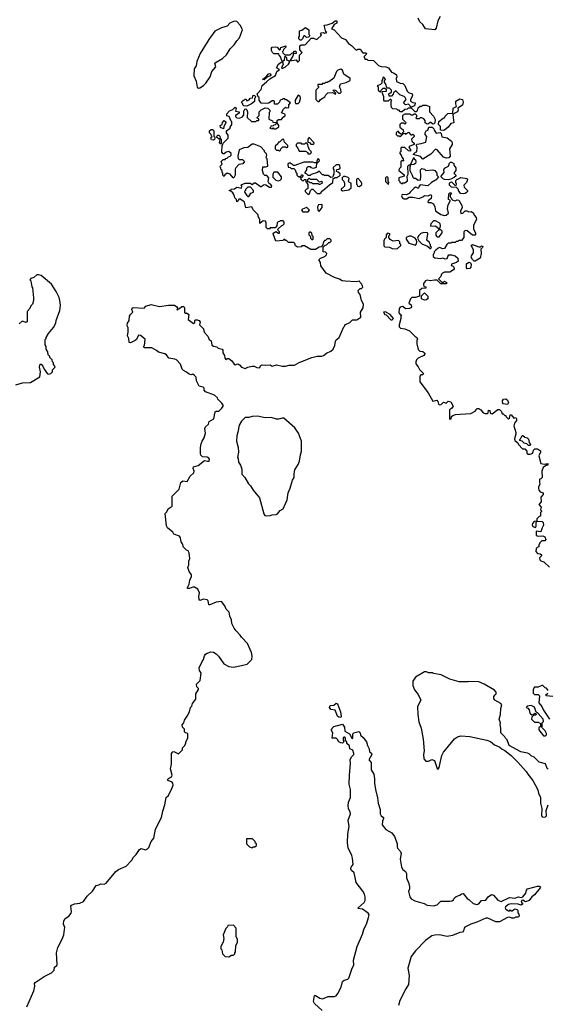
# Model space of a CAD drawing. Extents: x 2086813 to 2278017, y 548126 to 753336.
# Tile 396 of 461: x 2254207 to 2260055, y 657305 to 668218. Entities that reach past the tile are written whole.
import ezdxf

# ---------------------------------------------------------------- set-up
doc = ezdxf.new("R2010")
doc.units = 0

msp = doc.modelspace()

# ---------------------------------------------------------------- linework, layer by layer
at = {"layer": '0CON10XD'}
for points in [[(2258868, 668255), (2258842, 668205), (2258822, 668125), (2258810, 668105), (2258705, 668116), (2258675, 668164), (2258643, 668195), (2258622, 668235)], [(2256188, 667458), (2256205, 667463), (2256245, 667490), (2256270, 667515), (2256317, 667583), (2256338, 667645), (2256380, 667695), (2256371, 667735), (2256385, 667748), (2256455, 667787), (2256501, 667829), (2256540, 667895), (2256585, 667940), (2256612, 667985), (2256642, 668015), (2256678, 668105), (2256653, 668153), (2256615, 668198), (2256585, 668202), (2256535, 668178), (2256505, 668148), (2256445, 668128), (2256371, 668089), (2256302, 667998), (2256206, 667844), (2256172, 667755), (2256162, 667705), (2256142, 667675), (2256138, 667595), (2256162, 667535), (2256175, 667470), (2256188, 667458)], [(2257325, 667990), (2257315, 667990), (2257300, 668005), (2257300, 668025), (2257310, 668035), (2257310, 668095), (2257335, 668100), (2257375, 668130), (2257410, 668105), (2257410, 668055), (2257418, 668048), (2257420, 668035), (2257407, 668023), (2257385, 668020), (2257368, 668038), (2257355, 668040), (2257340, 668005), (2257325, 667990)], [(2257585, 668070), (2257610, 668075), (2257600, 668085), (2257582, 668158), (2257615, 668162), (2257669, 668181), (2257705, 668204), (2257724, 668204), (2257721, 668179), (2257694, 668166), (2257662, 668115), (2257694, 668104), (2257775, 668018), (2257820, 668000), (2257852, 667955), (2257883, 667933), (2257932, 667882), (2257945, 667880), (2257955, 667890), (2257985, 667890), (2257992, 667872), (2258012, 667852), (2258045, 667850), (2258050, 667845), (2258048, 667832), (2258020, 667805), (2258028, 667798), (2258032, 667782), (2258055, 667780), (2258065, 667770), (2258127, 667767), (2258185, 667712), (2258215, 667698), (2258266, 667696), (2258295, 667683), (2258327, 667637), (2258357, 667627), (2258382, 667605), (2258388, 667585), (2258380, 667565), (2258382, 667532), (2258423, 667513), (2258455, 667510), (2258475, 667490), (2258500, 667425), (2258515, 667410), (2258556, 667396), (2258560, 667375), (2258540, 667335), (2258540, 667315), (2258565, 667300), (2258590, 667295), (2258588, 667272), (2258575, 667260), (2258545, 667250), (2258515, 667280), (2258483, 667273), (2258462, 667295), (2258490, 667335), (2258480, 667355), (2258468, 667368), (2258420, 667385), (2258375, 667430), (2258352, 667408), (2258348, 667392), (2258328, 667372), (2258302, 667372), (2258300, 667395), (2258312, 667408), (2258328, 667412), (2258330, 667435), (2258305, 667460), (2258285, 667460), (2258272, 667472), (2258270, 667495), (2258250, 667525), (2258250, 667545), (2258260, 667555), (2258245, 667580), (2258232, 667578), (2258230, 667555), (2258220, 667545), (2258220, 667515), (2258205, 667500), (2258170, 667485), (2258180, 667475), (2258180, 667435), (2258192, 667422), (2258205, 667420), (2258212, 667438), (2258235, 667460), (2258255, 667460), (2258268, 667448), (2258268, 667422), (2258225, 667420), (2258220, 667415), (2258240, 667365), (2258240, 667325), (2258245, 667320), (2258295, 667320), (2258312, 667338), (2258318, 667338), (2258330, 667325), (2258320, 667315), (2258320, 667265), (2258325, 667250), (2258340, 667235), (2258385, 667230), (2258395, 667220), (2258405, 667220), (2258422, 667202), (2258445, 667200), (2258475, 667228), (2258505, 667230), (2258515, 667240), (2258545, 667240), (2258585, 667200), (2258605, 667200), (2258617, 667213), (2258625, 667240), (2258645, 667260), (2258665, 667260), (2258675, 667270), (2258712, 667272), (2258750, 667255), (2258750, 667195), (2258795, 667150), (2258812, 667112), (2258810, 667075), (2258798, 667062), (2258785, 667060), (2258765, 667080), (2258755, 667080), (2258738, 667062), (2258725, 667060), (2258702, 667075), (2258702, 667102), (2258685, 667120), (2258665, 667130), (2258645, 667130), (2258635, 667120), (2258605, 667120), (2258600, 667135), (2258608, 667142), (2258610, 667155), (2258595, 667170), (2258575, 667170), (2258565, 667160), (2258545, 667160), (2258535, 667170), (2258475, 667170), (2258450, 667155), (2258450, 667115), (2258490, 667075), (2258475, 667060), (2258465, 667070), (2258435, 667070), (2258420, 667055), (2258420, 667025), (2258458, 666998), (2258460, 666975), (2258450, 666965), (2258450, 666950), (2258435, 666950), (2258415, 666960), (2258405, 666980), (2258395, 666980), (2258380, 666965), (2258380, 666945), (2258395, 666930), (2258415, 666930), (2258425, 666920), (2258462, 666958), (2258475, 666960), (2258485, 666950), (2258515, 666970), (2258542, 666942), (2258555, 666940), (2258565, 666950), (2258580, 666935), (2258580, 666925), (2258550, 666895), (2258553, 666873), (2258578, 666848), (2258580, 666835), (2258533, 666817), (2258520, 666805), (2258537, 666777), (2258538, 666762), (2258515, 666763), (2258475, 666800), (2258435, 666800), (2258430, 666795), (2258430, 666755), (2258420, 666745), (2258420, 666735), (2258437, 666717), (2258443, 666693), (2258458, 666675), (2258460, 666655), (2258455, 666650), (2258445, 666660), (2258430, 666645), (2258430, 666585), (2258415, 666570), (2258410, 666555), (2258410, 666545), (2258448, 666518), (2258467, 666497), (2258470, 666485), (2258410, 666465), (2258410, 666435), (2258420, 666425), (2258420, 666415), (2258445, 666400), (2258452, 666408), (2258475, 666410), (2258507, 666433), (2258500, 666485), (2258512, 666505), (2258510, 666595), (2258525, 666610), (2258540, 666610), (2258530, 666585), (2258530, 666545), (2258558, 666495), (2258563, 666473), (2258575, 666460), (2258595, 666460), (2258625, 666440), (2258648, 666442), (2258652, 666475), (2258648, 666552), (2258665, 666568), (2258695, 666560), (2258708, 666548), (2258785, 666552), (2258807, 666547), (2258830, 666515), (2258830, 666495), (2258850, 666475), (2258830, 666455), (2258825, 666440), (2258815, 666440), (2258770, 666415), (2258732, 666378), (2258645, 666388), (2258630, 666365), (2258628, 666352), (2258615, 666350), (2258608, 666358), (2258595, 666360), (2258574, 666346), (2258566, 666334), (2258534, 666306), (2258525, 666290), (2258493, 666277), (2258445, 666280), (2258438, 666265), (2258451, 666241), (2258465, 666232), (2258493, 666233), (2258525, 666250), (2258565, 666250), (2258633, 666237), (2258677, 666253), (2258695, 666270), (2258733, 666267), (2258765, 666280), (2258773, 666265), (2258768, 666235), (2258735, 666210), (2258730, 666195), (2258735, 666190), (2258765, 666192), (2258795, 666178), (2258810, 666145), (2258815, 666100), (2258875, 666058), (2258915, 666048), (2258935, 666050), (2258960, 666075), (2258950, 666125), (2258958, 666165), (2258980, 666205), (2258978, 666218), (2258960, 666225), (2258962, 666288), (2258975, 666300), (2258988, 666298), (2258990, 666285), (2258980, 666275), (2258980, 666255), (2258990, 666245), (2258992, 666232), (2259008, 666218), (2259035, 666212), (2259055, 666220), (2259076, 666216), (2259107, 666157), (2259110, 666135), (2259094, 666096), (2259095, 666070), (2259120, 666075), (2259145, 666100), (2259165, 666100), (2259185, 666090), (2259215, 666092), (2259238, 666075), (2259243, 666053), (2259268, 666025), (2259272, 666005), (2259247, 665963), (2259238, 665935), (2259238, 665895), (2259258, 665855), (2259260, 665835), (2259255, 665830), (2259225, 665830), (2259168, 665878), (2259145, 665880), (2259130, 665865), (2259130, 665805), (2259105, 665770), (2259075, 665770), (2259065, 665760), (2259045, 665760), (2259035, 665750), (2258995, 665750), (2258985, 665740), (2258955, 665740), (2258940, 665725), (2258915, 665680), (2258895, 665678), (2258865, 665693), (2258844, 665686), (2258818, 665665), (2258800, 665645), (2258797, 665623), (2258790, 665615), (2258790, 665595), (2258808, 665578), (2258875, 665572), (2258895, 665578), (2258918, 665568), (2258945, 665570), (2258952, 665595), (2258965, 665610), (2258992, 665612), (2259035, 665602), (2259062, 665575), (2259067, 665543), (2259050, 665525), (2258992, 665508), (2258990, 665495), (2259005, 665490), (2259020, 665475), (2259023, 665455), (2259016, 665444), (2258975, 665420), (2258915, 665420), (2258895, 665410), (2258883, 665397), (2258875, 665370), (2258850, 665345), (2258885, 665310), (2258905, 665310), (2258915, 665320), (2258922, 665312), (2258938, 665308), (2258938, 665292), (2258875, 665290), (2258835, 665330), (2258805, 665332), (2258755, 665322), (2258725, 665332), (2258705, 665322), (2258682, 665295), (2258682, 665275), (2258692, 665262), (2258708, 665258), (2258708, 665242), (2258663, 665237), (2258640, 665215), (2258638, 665152), (2258593, 665137), (2258555, 665137), (2258538, 665125), (2258520, 665075), (2258545, 665058), (2258549, 665035), (2258544, 665025), (2258528, 665015), (2258484, 665014), (2258455, 665040), (2258425, 665033), (2258412, 665018), (2258408, 664968), (2258425, 664950), (2258440, 664945), (2258430, 664935), (2258430, 664905), (2258412, 664835), (2258412, 664812), (2258428, 664798), (2258475, 664790), (2258528, 664768), (2258585, 664710), (2258608, 664695), (2258618, 664675), (2258610, 664665), (2258608, 664625), (2258622, 664562), (2258644, 664544), (2258675, 664539), (2258693, 664525), (2258696, 664515), (2258687, 664495), (2258622, 664468), (2258605, 664448), (2258597, 664425), (2258598, 664405), (2258625, 664370), (2258639, 664339), (2258682, 664295), (2258675, 664282), (2258655, 664280), (2258643, 664267), (2258644, 664205), (2258735, 664082), (2258785, 663988), (2258829, 663999), (2258842, 663985), (2258848, 663958), (2258865, 663950), (2258877, 663953), (2258905, 663980), (2258935, 663968), (2258955, 663988), (2258985, 663982), (2259012, 663935), (2258993, 663907), (2258970, 663895), (2258970, 663795), (2258975, 663790), (2258990, 663795), (2258992, 663818), (2259008, 663832), (2259038, 663842), (2259090, 663845)], [(2256002, 664365), (2255991, 664401), (2255945, 664448), (2255926, 664456), (2255860, 664465), (2255833, 664503), (2255816, 664516), (2255745, 664533), (2255725, 664552), (2255672, 664582), (2255585, 664580), (2255580, 664595), (2255590, 664605), (2255597, 664677), (2255545, 664718), (2255525, 664720), (2255500, 664675), (2255487, 664663), (2255435, 664638), (2255420, 664640), (2255418, 664685), (2255400, 664715), (2255410, 664755), (2255410, 664805), (2255400, 664815), (2255398, 664835), (2255402, 664855), (2255422, 664885), (2255425, 664930), (2255435, 664950), (2255460, 664975), (2255450, 665005), (2255455, 665020), (2255465, 665028), (2255585, 665022), (2255606, 665044), (2255665, 665060), (2255755, 665040), (2255855, 665053), (2255923, 665053), (2255950, 665035), (2255960, 665015), (2255950, 665005), (2255955, 665000), (2255960, 665010), (2255980, 665015), (2256005, 665038), (2256025, 665038), (2256032, 665025), (2256033, 664973), (2256043, 664963), (2256057, 664967), (2256082, 664952), (2256074, 664894), (2256135, 664850), (2256148, 664862), (2256148, 664882), (2256155, 664890), (2256175, 664892), (2256195, 664882), (2256207, 664865), (2256200, 664835), (2256245, 664790), (2256253, 664753), (2256291, 664711), (2256308, 664675), (2256328, 664658), (2256335, 664610), (2256355, 664598), (2256392, 664592), (2256408, 664578), (2256450, 664565), (2256457, 664555), (2256458, 664525), (2256478, 664495), (2256480, 664465), (2256492, 664452), (2256508, 664462), (2256525, 664462), (2256558, 664438), (2256585, 664398), (2256595, 664393), (2256625, 664402), (2256643, 664393), (2256665, 664368), (2256705, 664350), (2256735, 664368), (2256785, 664379), (2256805, 664377), (2256835, 664362), (2256865, 664360), (2256880, 664385), (2256895, 664392), (2256935, 664387), (2256985, 664392), (2257005, 664378), (2257055, 664391), (2257115, 664377), (2257155, 664378), (2257195, 664390), (2257253, 664387), (2257305, 664417), (2257445, 664473), (2257505, 664490), (2257555, 664490), (2257575, 664497), (2257608, 664522), (2257655, 664543), (2257680, 664565), (2257700, 664605), (2257708, 664655), (2257715, 664670), (2257748, 664695), (2257798, 664812), (2257810, 664825), (2257810, 664835), (2257865, 664860), (2257895, 664890), (2257945, 664890), (2257989, 664921), (2257986, 664975), (2258013, 665025), (2258017, 665065), (2257996, 665105), (2257982, 665172), (2257962, 665195), (2257960, 665215), (2257982, 665238), (2257995, 665240), (2258010, 665255), (2258008, 665268), (2258002, 665272), (2258000, 665285), (2257980, 665305), (2257975, 665320), (2257935, 665312), (2257815, 665318), (2257783, 665323), (2257752, 665342), (2257695, 665360), (2257605, 665408), (2257545, 665490), (2257540, 665525), (2257522, 665555), (2257540, 665575), (2257588, 665592), (2257607, 665613), (2257610, 665625), (2257595, 665640), (2257570, 665645), (2257570, 665695), (2257592, 665718), (2257608, 665722), (2257635, 665750), (2257645, 665750), (2257658, 665762), (2257660, 665775), (2257645, 665790), (2257615, 665790), (2257595, 665770), (2257585, 665770), (2257570, 665745), (2257568, 665722), (2257548, 665702), (2257525, 665698), (2257485, 665672), (2257465, 665670), (2257435, 665670), (2257365, 665710), (2257335, 665710), (2257325, 665700), (2257285, 665698), (2257265, 665710), (2257257, 665737), (2257245, 665750), (2257185, 665750), (2257165, 665770), (2257155, 665770), (2257145, 665780), (2257135, 665780), (2257125, 665770), (2257045, 665762), (2257018, 665845), (2257024, 665856), (2257045, 665870), (2257075, 665850), (2257088, 665852), (2257088, 665865), (2257072, 665882), (2257070, 665895), (2257112, 665938), (2257125, 665940), (2257140, 665955), (2257140, 665975), (2257128, 665988), (2257095, 665990), (2257088, 665982), (2257072, 665978), (2257060, 665965), (2257058, 665932), (2257038, 665912), (2256985, 665910), (2256975, 665900), (2256955, 665900), (2256940, 665915), (2256938, 665965), (2256930, 665985), (2256905, 665990), (2256870, 665960), (2256870, 666005), (2256850, 666035), (2256850, 666055), (2256795, 666110), (2256780, 666145), (2256715, 666132), (2256697, 666197), (2256685, 666210), (2256675, 666210), (2256655, 666230), (2256635, 666230), (2256628, 666212), (2256615, 666200), (2256610, 666225), (2256590, 666245), (2256587, 666257), (2256582, 666282), (2256569, 666299), (2256548, 666318), (2256532, 666322), (2256532, 666328), (2256545, 666330), (2256555, 666340), (2256587, 666343), (2256615, 666360), (2256665, 666350), (2256670, 666375), (2256662, 666388), (2256705, 666407), (2256766, 666406), (2256785, 666390), (2256805, 666408), (2256819, 666409), (2256875, 666370), (2256885, 666370), (2256915, 666390), (2256935, 666388), (2256975, 666360), (2256998, 666362), (2257000, 666375), (2256986, 666396), (2256973, 666403), (2256962, 666425), (2256970, 666465), (2256945, 666490), (2256925, 666490), (2256910, 666505), (2256898, 666545), (2256902, 666588), (2256935, 666588), (2256958, 666595), (2256950, 666675), (2256940, 666685), (2256948, 666715), (2256942, 666732), (2256920, 666755), (2256920, 666765), (2256878, 666808), (2256805, 666838), (2256785, 666838), (2256735, 666802), (2256693, 666797), (2256640, 666775), (2256623, 666705), (2256628, 666678), (2256638, 666668), (2256677, 666667), (2256698, 666645), (2256681, 666619), (2256636, 666614), (2256602, 666575), (2256597, 666563), (2256596, 666494), (2256580, 666465), (2256574, 666464), (2256538, 666505), (2256506, 666516), (2256482, 666498), (2256475, 666480), (2256460, 666495), (2256460, 666515), (2256450, 666525), (2256450, 666545), (2256440, 666555), (2256437, 666577), (2256430, 666585), (2256432, 666598), (2256450, 666615), (2256440, 666645), (2256462, 666668), (2256485, 666670), (2256492, 666678), (2256508, 666682), (2256522, 666698), (2256540, 666705), (2256552, 666718), (2256550, 666735), (2256525, 666758), (2256495, 666750), (2256475, 666730), (2256462, 666732), (2256448, 666748), (2256450, 666825), (2256460, 666835), (2256462, 666848), (2256517, 666903), (2256518, 666938), (2256498, 666965), (2256498, 666985), (2256540, 667015), (2256540, 667025), (2256560, 667055), (2256560, 667085), (2256550, 667095), (2256530, 667145), (2256503, 667153), (2256502, 667175), (2256533, 667207), (2256569, 667221), (2256595, 667247), (2256608, 667235), (2256600, 667205), (2256640, 667195), (2256638, 667182), (2256600, 667155), (2256600, 667145), (2256615, 667130), (2256642, 667128), (2256675, 667140), (2256690, 667165), (2256690, 667205), (2256702, 667228), (2256715, 667230), (2256725, 667220), (2256732, 667195), (2256730, 667135), (2256775, 667090), (2256825, 667090), (2256835, 667100), (2256858, 667102), (2256858, 667118), (2256842, 667122), (2256840, 667135), (2256860, 667155), (2256860, 667195), (2256885, 667220), (2256928, 667242), (2256957, 667237), (2256980, 667215), (2256980, 667195), (2256972, 667188), (2256970, 667115), (2257008, 667098), (2257012, 667082), (2257045, 667080), (2257050, 667075), (2257048, 667062), (2257038, 667052), (2257025, 667050), (2257015, 667040), (2256992, 667038), (2256988, 667022), (2256980, 667015), (2257005, 667010), (2257015, 667020), (2257025, 667010), (2257045, 667010), (2257078, 667032), (2257080, 667045), (2257060, 667075), (2257060, 667100), (2257075, 667110), (2257108, 667112), (2257120, 667125), (2257120, 667135), (2257148, 667152), (2257150, 667165), (2257145, 667170), (2257110, 667185), (2257132, 667228), (2257152, 667248), (2257165, 667240), (2257190, 667245), (2257190, 667275), (2257210, 667295), (2257165, 667330), (2257155, 667330), (2257145, 667340), (2257125, 667340), (2257118, 667332), (2257102, 667328), (2257092, 667318), (2257088, 667302), (2257065, 667280), (2257032, 667282), (2257030, 667315), (2257025, 667320), (2257005, 667318), (2256967, 667293), (2256945, 667288), (2256882, 667292), (2256860, 667325), (2256860, 667355), (2256852, 667362), (2256840, 667395), (2256883, 667445), (2256893, 667487), (2256942, 667528), (2256979, 667561), (2257041, 667599), (2257058, 667642), (2257087, 667665), (2257052, 667685), (2257076, 667724), (2257105, 667748), (2257120, 667750), (2257127, 667725), (2257108, 667685), (2257115, 667678), (2257155, 667697), (2257186, 667724), (2257199, 667745), (2257198, 667758), (2257168, 667768), (2257167, 667797), (2257155, 667810), (2257142, 667808), (2257140, 667765), (2257120, 667750), (2257104, 667784), (2257102, 667802), (2257083, 667823), (2257078, 667838), (2257025, 667838), (2257008, 667855), (2256997, 667877), (2256997, 667903), (2257005, 667912), (2257045, 667917), (2257062, 667912), (2257085, 667880), (2257098, 667892), (2257102, 667908), (2257158, 667928), (2257158, 667912), (2257132, 667888), (2257128, 667872), (2257120, 667865), (2257122, 667852), (2257145, 667830), (2257205, 667830), (2257222, 667848), (2257238, 667852), (2257252, 667868), (2257268, 667868), (2257270, 667845), (2257242, 667838), (2257236, 667814), (2257202, 667762), (2257272, 667772), (2257285, 667750), (2257295, 667750), (2257310, 667765), (2257310, 667825), (2257337, 667855), (2257312, 667885), (2257312, 667928), (2257325, 667940), (2257365, 667938), (2257375, 667942), (2257438, 668012), (2257465, 668013), (2257495, 668000), (2257505, 668002), (2257552, 668045), (2257542, 668065), (2257547, 668073), (2257576, 668076), (2257585, 668070)], [(2256915, 667550), (2256900, 667555), (2256920, 667575), (2256943, 667587), (2256960, 667615), (2256975, 667621), (2256988, 667618), (2256990, 667605), (2256982, 667595), (2256950, 667580), (2256915, 667550)], [(2257525, 667310), (2257540, 667335), (2257588, 667362), (2257600, 667385), (2257623, 667407), (2257675, 667410), (2257708, 667392), (2257710, 667405), (2257682, 667432), (2257685, 667440), (2257708, 667438), (2257742, 667402), (2257758, 667402), (2257770, 667415), (2257768, 667445), (2257752, 667475), (2257764, 667506), (2257827, 667523), (2257870, 667545), (2257870, 667565), (2257800, 667615), (2257785, 667660), (2257765, 667668), (2257735, 667660), (2257720, 667645), (2257689, 667571), (2257635, 667530), (2257625, 667530), (2257615, 667520), (2257595, 667520), (2257585, 667510), (2257565, 667510), (2257555, 667500), (2257512, 667498), (2257510, 667485), (2257518, 667478), (2257520, 667465), (2257490, 667435), (2257490, 667335), (2257512, 667312), (2257525, 667310)], [(2256725, 667260), (2256692, 667262), (2256680, 667275), (2256680, 667285), (2256668, 667295), (2256672, 667315), (2256707, 667337), (2256716, 667336), (2256725, 667320), (2256735, 667322), (2256749, 667331), (2256762, 667348), (2256788, 667352), (2256795, 667380), (2256808, 667378), (2256820, 667365), (2256818, 667352), (2256810, 667345), (2256808, 667312), (2256776, 667284), (2256725, 667260)], [(2257295, 667290), (2257310, 667305), (2257320, 667345), (2257315, 667370), (2257295, 667380), (2257262, 667325), (2257260, 667305), (2257265, 667290), (2257295, 667290)], [(2258905, 666988), (2258872, 666992), (2258870, 667035), (2258850, 667055), (2258852, 667088), (2258902, 667128), (2258915, 667130), (2258922, 667148), (2258952, 667178), (2259008, 667182), (2259013, 667237), (2259050, 667255), (2259040, 667285), (2259042, 667315), (2259085, 667340), (2259115, 667332), (2259123, 667305), (2259115, 667270), (2259062, 667238), (2259068, 667215), (2259058, 667195), (2259022, 667178), (2259008, 667162), (2259020, 667075), (2258985, 667068), (2258955, 667028), (2258915, 666992), (2258905, 666988)], [(2256465, 667010), (2256434, 667024), (2256430, 667045), (2256450, 667055), (2256455, 667080), (2256475, 667100), (2256492, 667085), (2256492, 667075), (2256470, 667035), (2256465, 667010)], [(2258675, 666673), (2258651, 666701), (2258570, 666725), (2258595, 666750), (2258610, 666755), (2258612, 666805), (2258602, 666828), (2258612, 666838), (2258656, 666844), (2258708, 666862), (2258720, 666925), (2258702, 666945), (2258702, 666965), (2258714, 666986), (2258730, 666995), (2258742, 667028), (2258778, 667028), (2258798, 667008), (2258802, 666992), (2258822, 666962), (2258868, 666968), (2258877, 666957), (2258885, 666920), (2258945, 666908), (2258995, 666870), (2259002, 666855), (2259002, 666835), (2258970, 666785), (2258977, 666705), (2258965, 666688), (2258937, 666683), (2258906, 666696), (2258836, 666776), (2258815, 666782), (2258764, 666726), (2258675, 666673)], [(2256355, 666882), (2256332, 666885), (2256328, 666895), (2256330, 666915), (2256340, 666925), (2256332, 666932), (2256330, 666945), (2256310, 666965), (2256310, 666985), (2256328, 667002), (2256345, 667002), (2256357, 666985), (2256360, 666925), (2256368, 666918), (2256370, 666905), (2256365, 666890), (2256355, 666882)], [(2256435, 666840), (2256422, 666855), (2256428, 666888), (2256390, 666915), (2256392, 666928), (2256403, 666937), (2256415, 666938), (2256426, 666926), (2256430, 666905), (2256440, 666895), (2256440, 666845), (2256435, 666840)], [(2257085, 666760), (2257098, 666772), (2257102, 666788), (2257125, 666810), (2257155, 666810), (2257165, 666800), (2257180, 666805), (2257180, 666825), (2257142, 666862), (2257135, 666890), (2257115, 666890), (2257088, 666862), (2257075, 666860), (2257068, 666842), (2257040, 666815), (2257040, 666785), (2257052, 666772), (2257075, 666770), (2257085, 666760)], [(2257425, 666730), (2257438, 666742), (2257440, 666755), (2257420, 666775), (2257403, 666813), (2257400, 666835), (2257388, 666848), (2257375, 666850), (2257365, 666840), (2257335, 666840), (2257325, 666850), (2257285, 666850), (2257270, 666835), (2257270, 666815), (2257290, 666795), (2257305, 666760), (2257375, 666760), (2257400, 666745), (2257402, 666732), (2257425, 666730)], [(2257465, 666840), (2257470, 666845), (2257468, 666858), (2257418, 666908), (2257412, 666908), (2257400, 666895), (2257402, 666862), (2257418, 666858), (2257435, 666840), (2257465, 666840)], [(2257405, 666280), (2257418, 666292), (2257430, 666325), (2257445, 666340), (2257458, 666338), (2257505, 666290), (2257535, 666290), (2257548, 666302), (2257555, 666320), (2257565, 666320), (2257641, 666389), (2257678, 666412), (2257682, 666458), (2257695, 666460), (2257705, 666470), (2257725, 666470), (2257732, 666478), (2257748, 666482), (2257760, 666495), (2257758, 666508), (2257738, 666528), (2257720, 666535), (2257722, 666558), (2257745, 666560), (2257758, 666572), (2257755, 666600), (2257745, 666610), (2257715, 666610), (2257682, 666578), (2257680, 666565), (2257690, 666555), (2257690, 666505), (2257680, 666495), (2257678, 666472), (2257655, 666470), (2257625, 666490), (2257585, 666490), (2257575, 666500), (2257565, 666500), (2257525, 666540), (2257507, 666523), (2257438, 666502), (2257425, 666490), (2257405, 666490), (2257385, 666510), (2257372, 666512), (2257370, 666525), (2257390, 666555), (2257390, 666575), (2257405, 666590), (2257425, 666590), (2257435, 666580), (2257465, 666572), (2257498, 666582), (2257500, 666630), (2257508, 666632), (2257530, 666655), (2257528, 666668), (2257515, 666680), (2257500, 666655), (2257500, 666630), (2257475, 666630), (2257455, 666640), (2257355, 666638), (2257255, 666600), (2257242, 666602), (2257225, 666620), (2257215, 666620), (2257205, 666630), (2257192, 666628), (2257180, 666615), (2257182, 666582), (2257205, 666580), (2257215, 666570), (2257245, 666570), (2257260, 666555), (2257272, 666522), (2257280, 666515), (2257280, 666495), (2257295, 666480), (2257305, 666480), (2257315, 666470), (2257328, 666482), (2257332, 666498), (2257338, 666498), (2257350, 666485), (2257320, 666455), (2257345, 666430), (2257362, 666448), (2257378, 666448), (2257380, 666425), (2257402, 666392), (2257402, 666365), (2257400, 666345), (2257385, 666340), (2257370, 666325), (2257370, 666315), (2257405, 666280)], [(2258540, 666610), (2258575, 666690), (2258580, 666675), (2258594, 666664), (2258599, 666645), (2258593, 666625), (2258575, 666613), (2258540, 666610)], [(2258955, 666442), (2258917, 666447), (2258900, 666455), (2258880, 666475), (2258880, 666485), (2258912, 666525), (2258910, 666555), (2258917, 666573), (2258960, 666595), (2258972, 666628), (2258982, 666638), (2258995, 666640), (2259020, 666625), (2259020, 666605), (2259040, 666575), (2259042, 666548), (2259020, 666515), (2259040, 666495), (2259040, 666485), (2259028, 666472), (2258985, 666450), (2258955, 666442)], [(2257075, 666432), (2257095, 666440), (2257110, 666455), (2257110, 666475), (2257067, 666527), (2257023, 666527), (2257012, 666505), (2257013, 666473), (2257045, 666440), (2257075, 666432)], [(2257785, 666322), (2257857, 666333), (2257880, 666355), (2257880, 666405), (2257862, 666412), (2257850, 666425), (2257858, 666458), (2257848, 666468), (2257815, 666480), (2257795, 666480), (2257780, 666465), (2257780, 666445), (2257798, 666428), (2257808, 666405), (2257807, 666373), (2257785, 666350), (2257770, 666345), (2257772, 666332), (2257785, 666322)], [(2258295, 666390), (2258300, 666415), (2258290, 666425), (2258290, 666465), (2258275, 666480), (2258260, 666465), (2258260, 666425), (2258295, 666390)], [(2257535, 666390), (2257525, 666390), (2257515, 666400), (2257455, 666400), (2257445, 666410), (2257425, 666410), (2257418, 666418), (2257402, 666422), (2257400, 666445), (2257415, 666460), (2257425, 666450), (2257495, 666450), (2257525, 666420), (2257555, 666430), (2257560, 666405), (2257535, 666390)], [(2257975, 666370), (2257998, 666392), (2258000, 666405), (2257992, 666412), (2257990, 666425), (2257955, 666460), (2257940, 666445), (2257940, 666395), (2257948, 666388), (2257952, 666372), (2257975, 666370)], [(2259125, 666288), (2259093, 666293), (2259070, 666325), (2259070, 666335), (2259048, 666358), (2258992, 666362), (2258970, 666385), (2258970, 666405), (2258982, 666418), (2258995, 666420), (2259032, 666382), (2259045, 666380), (2259050, 666395), (2259040, 666415), (2259040, 666435), (2259055, 666450), (2259065, 666450), (2259095, 666468), (2259168, 666458), (2259170, 666445), (2259160, 666415), (2259130, 666385), (2259132, 666362), (2259170, 666325), (2259170, 666315), (2259159, 666301), (2259145, 666292), (2259125, 666288)], [(2256745, 666260), (2256770, 666295), (2256800, 666305), (2256800, 666325), (2256765, 666360), (2256735, 666360), (2256710, 666335), (2256710, 666325), (2256700, 666315), (2256702, 666302), (2256725, 666270), (2256735, 666260), (2256745, 666260)], [(2257525, 666092), (2257560, 666135), (2257560, 666165), (2257555, 666170), (2257520, 666165), (2257508, 666145), (2257510, 666105), (2257525, 666092)], [(2257405, 666090), (2257420, 666105), (2257385, 666140), (2257378, 666132), (2257342, 666118), (2257330, 666105), (2257345, 666090), (2257405, 666090)], [(2258855, 665900), (2258868, 665912), (2258872, 665935), (2258867, 665957), (2258857, 665967), (2258815, 665988), (2258795, 665990), (2258763, 665957), (2258760, 665935), (2258765, 665930), (2258815, 665932), (2258855, 665900)], [(2257455, 665780), (2257460, 665785), (2257460, 665815), (2257450, 665825), (2257445, 665850), (2257423, 665867), (2257410, 665855), (2257413, 665833), (2257430, 665815), (2257430, 665795), (2257445, 665780), (2257455, 665780)], [(2258385, 665678), (2258395, 665682), (2258430, 665715), (2258430, 665725), (2258420, 665735), (2258420, 665755), (2258405, 665770), (2258345, 665762), (2258312, 665782), (2258298, 665805), (2258298, 665822), (2258310, 665835), (2258310, 665845), (2258285, 665850), (2258270, 665835), (2258268, 665802), (2258250, 665785), (2258243, 665767), (2258242, 665712), (2258255, 665700), (2258307, 665697), (2258335, 665680), (2258385, 665678)], [(2258765, 665680), (2258770, 665695), (2258760, 665705), (2258760, 665725), (2258752, 665732), (2258748, 665748), (2258720, 665775), (2258730, 665845), (2258727, 665857), (2258685, 665858), (2258655, 665848), (2258629, 665821), (2258618, 665795), (2258630, 665765), (2258665, 665732), (2258728, 665708), (2258755, 665680), (2258765, 665680)], [(2258835, 665810), (2258855, 665812), (2258888, 665855), (2258890, 665875), (2258875, 665890), (2258852, 665888), (2258818, 665855), (2258818, 665828), (2258827, 665817), (2258835, 665810)], [(2258595, 665720), (2258607, 665733), (2258608, 665755), (2258602, 665782), (2258590, 665795), (2258545, 665818), (2258525, 665820), (2258490, 665805), (2258490, 665785), (2258522, 665742), (2258595, 665720)], [(2259245, 665540), (2259225, 665560), (2259212, 665585), (2259215, 665600), (2259237, 665635), (2259236, 665666), (2259210, 665715), (2259225, 665728), (2259295, 665700), (2259315, 665700), (2259325, 665710), (2259340, 665705), (2259338, 665692), (2259320, 665675), (2259322, 665625), (2259310, 665575), (2259255, 665542), (2259245, 665540)], [(2259168, 665458), (2259158, 665468), (2259158, 665512), (2259185, 665532), (2259203, 665523), (2259210, 665505), (2259208, 665475), (2259195, 665462), (2259168, 665458)], [(2254165, 664170), (2254237, 664193), (2254325, 664198), (2254429, 664261), (2254437, 664315), (2254426, 664365), (2254435, 664400), (2254445, 664398), (2254465, 664378), (2254477, 664345), (2254515, 664292), (2254525, 664290), (2254552, 664298), (2254570, 664315), (2254572, 664338), (2254598, 664362), (2254600, 664375), (2254580, 664395), (2254580, 664415), (2254570, 664425), (2254568, 664448), (2254542, 664472), (2254540, 664485), (2254523, 664503), (2254517, 664537), (2254500, 664565), (2254500, 664595), (2254490, 664615), (2254490, 664675), (2254500, 664685), (2254500, 664695), (2254525, 664740), (2254582, 664805), (2254608, 664855), (2254610, 664885), (2254650, 664995), (2254658, 665055), (2254652, 665105), (2254645, 665140), (2254612, 665205), (2254558, 665285), (2254444, 665384), (2254415, 665391), (2254395, 665389), (2254365, 665362), (2254332, 665348), (2254320, 665335), (2254330, 665325), (2254342, 665258), (2254350, 665245), (2254360, 665135), (2254358, 665105), (2254347, 665063), (2254332, 665048), (2254320, 665015), (2254288, 664982), (2254288, 664875), (2254278, 664862), (2254235, 664878), (2254202, 664848)], [(2258695, 665108), (2258662, 665125), (2258662, 665158), (2258695, 665190), (2258730, 665155), (2258730, 665125), (2258715, 665112), (2258695, 665108)], [(2258335, 664890), (2258350, 664905), (2258315, 664952), (2258272, 664972), (2258265, 664980), (2258240, 664975), (2258255, 664950), (2258268, 664948), (2258322, 664892), (2258335, 664890)], [(2254286, 657275), (2254362, 657455), (2254376, 657505), (2254370, 657535), (2254377, 657545), (2254478, 657612), (2254558, 657652), (2254588, 657682), (2254592, 657715), (2254618, 657735), (2254623, 657747), (2254616, 657875), (2254629, 657935), (2254679, 658025), (2254696, 658075), (2254704, 658134), (2254707, 658155), (2254694, 658194), (2254695, 658230), (2254710, 658255), (2254750, 658280), (2254776, 658314), (2254780, 658335), (2254773, 658393), (2254782, 658405), (2254815, 658420), (2254875, 658427), (2254915, 658443), (2254953, 658505), (2255013, 658557), (2255055, 658620), (2255085, 658628), (2255105, 658641), (2255145, 658637), (2255164, 658646), (2255274, 658776), (2255303, 658797), (2255386, 658834), (2255448, 658902), (2255468, 658935), (2255498, 658965), (2255535, 659020), (2255555, 659032), (2255602, 659018), (2255625, 659028), (2255639, 659041), (2255665, 659110), (2255694, 659146), (2255714, 659246), (2255778, 659375), (2255792, 659445), (2255817, 659515), (2255832, 659595), (2255855, 659620), (2255892, 659698), (2255907, 659735), (2255903, 659755), (2255896, 659766), (2255854, 659784), (2255847, 659795), (2255855, 659807), (2255888, 659825), (2255898, 659845), (2255880, 659915), (2255890, 659965), (2255891, 660085), (2255905, 660103), (2255915, 660107), (2255968, 660082), (2256010, 660125), (2256012, 660148), (2256038, 660172), (2256040, 660185), (2256050, 660195), (2256050, 660215), (2256070, 660255), (2256070, 660305), (2256045, 660312), (2256033, 660323), (2256032, 660355), (2256012, 660375), (2256008, 660402), (2256027, 660423), (2256032, 660455), (2256065, 660500), (2256088, 660545), (2256100, 660595), (2256115, 660610), (2256123, 660637), (2256158, 660685), (2256158, 660745), (2256188, 660795), (2256188, 660805), (2256172, 660825), (2256168, 660852), (2256208, 660895), (2256220, 660975), (2256200, 661005), (2256197, 661033), (2256228, 661105), (2256243, 661125), (2256254, 661166), (2256266, 661184), (2256285, 661196), (2256325, 661210), (2256355, 661209), (2256385, 661190), (2256410, 661165), (2256470, 661080), (2256525, 661047), (2256575, 661040), (2256665, 661059), (2256728, 661075), (2256780, 661125), (2256783, 661165), (2256776, 661205), (2256732, 661305), (2256664, 661374), (2256652, 661395), (2256605, 661443), (2256585, 661472), (2256559, 661525), (2256554, 661565), (2256537, 661605), (2256530, 661650), (2256497, 661685), (2256481, 661721), (2256445, 661770), (2256385, 661762), (2256315, 661732), (2256303, 661733), (2256297, 661775), (2256286, 661786), (2256246, 661794), (2256205, 661782), (2256195, 661790), (2256193, 661823), (2256200, 661865), (2256180, 661905), (2256145, 661927), (2256125, 661927), (2256088, 661912), (2256068, 661915), (2256067, 661925), (2256085, 661960), (2256091, 662005), (2256112, 662045), (2256112, 662065), (2256085, 662100), (2256070, 662145), (2256080, 662175), (2256080, 662215), (2256093, 662245), (2256087, 662307), (2256075, 662330), (2256055, 662338), (2256022, 662372), (2256010, 662410), (2255995, 662430), (2255989, 662475), (2255978, 662495), (2255917, 662517), (2255906, 662536), (2255844, 662584), (2255833, 662607), (2255820, 662745), (2255837, 662763), (2255852, 662795), (2255898, 662825), (2255897, 662935), (2255976, 663014), (2255992, 663088), (2256015, 663108), (2256065, 663100), (2256095, 663160), (2256138, 663195), (2256142, 663215), (2256128, 663245), (2256135, 663262), (2256184, 663276), (2256255, 663332), (2256287, 663323), (2256307, 663325), (2256312, 663345), (2256305, 663358), (2256285, 663368), (2256233, 663373), (2256215, 663390), (2256210, 663405), (2256210, 663475), (2256218, 663515), (2256228, 663545), (2256253, 663585), (2256267, 663635), (2256260, 663685), (2256268, 663705), (2256300, 663735), (2256307, 663763), (2256357, 663793), (2256375, 663870), (2256385, 663880), (2256415, 663880), (2256449, 663911), (2256462, 663935), (2256462, 663945), (2256448, 663968), (2256402, 664012), (2256400, 664025), (2256366, 664056), (2256265, 664092), (2256253, 664113), (2256252, 664132), (2256240, 664145), (2256197, 664157), (2256168, 664215), (2256162, 664255), (2256146, 664276), (2256125, 664288), (2256105, 664283), (2256085, 664288), (2256055, 664312), (2256021, 664331), (2256008, 664345), (2256002, 664365)], [(2259615, 663952), (2259562, 663962), (2259558, 663995), (2259568, 664012), (2259595, 664016), (2259615, 664001), (2259624, 663975), (2259615, 663952)], [(2259090, 663845), (2259207, 663853), (2259255, 663880), (2259268, 663892), (2259275, 663910), (2259295, 663910), (2259320, 663895), (2259345, 663860), (2259365, 663852), (2259388, 663852), (2259398, 663862), (2259405, 663890), (2259418, 663888), (2259422, 663862), (2259432, 663852), (2259445, 663850), (2259505, 663898), (2259525, 663898), (2259548, 663875), (2259555, 663850), (2259565, 663850), (2259585, 663830), (2259595, 663830), (2259600, 663815), (2259625, 663790), (2259637, 663803), (2259642, 663838), (2259655, 663840), (2259685, 663800), (2259705, 663808), (2259712, 663795), (2259712, 663775), (2259690, 663745), (2259684, 663715), (2259706, 663644), (2259708, 663625), (2259693, 663573), (2259695, 663552), (2259728, 663528), (2259735, 663510), (2259782, 663462), (2259805, 663460), (2259830, 663435), (2259830, 663415), (2259843, 663403), (2259865, 663402), (2259896, 663414), (2259903, 663447), (2259918, 663462), (2259945, 663462), (2259978, 663438), (2259980, 663425), (2259962, 663385), (2259985, 663300), (2260025, 663290), (2260055, 663300), (2260070, 663295)], [(2256945, 662718), (2256985, 662722), (2257005, 662730), (2257048, 662732), (2257065, 662742), (2257095, 662777), (2257128, 662795), (2257170, 662895), (2257184, 662975), (2257206, 663025), (2257230, 663115), (2257250, 663145), (2257248, 663185), (2257255, 663230), (2257294, 663286), (2257309, 663325), (2257318, 663395), (2257330, 663435), (2257331, 663545), (2257296, 663635), (2257255, 663693), (2257135, 663800), (2257115, 663802), (2257075, 663790), (2257055, 663790), (2256995, 663810), (2256926, 663806), (2256844, 663824), (2256785, 663821), (2256745, 663807), (2256705, 663807), (2256665, 663768), (2256638, 663725), (2256626, 663645), (2256614, 663605), (2256611, 663545), (2256628, 663478), (2256631, 663425), (2256620, 663365), (2256630, 663355), (2256632, 663315), (2256655, 663280), (2256669, 663235), (2256669, 663179), (2256701, 663145), (2256742, 663075), (2256765, 663052), (2256793, 663005), (2256865, 662920), (2256912, 662742), (2256924, 662724), (2256945, 662718)], [(2259865, 663500), (2259845, 663500), (2259827, 663517), (2259800, 663525), (2259778, 663548), (2259752, 663552), (2259750, 663565), (2259758, 663572), (2259775, 663610), (2259785, 663610), (2259805, 663590), (2259832, 663582), (2259845, 663570), (2259853, 663533), (2259867, 663517), (2259870, 663505), (2259865, 663500)], [(2260065, 663282), (2260045, 663280), (2260008, 663255), (2259993, 663213), (2259998, 663145), (2259985, 663130), (2259970, 663125), (2259968, 663095), (2259973, 663065), (2259958, 663042), (2259956, 663025), (2259962, 663002), (2259975, 662986), (2260008, 662975), (2260008, 662955), (2259982, 662925), (2259987, 662873), (2259960, 662845), (2259988, 662815), (2259980, 662785), (2259990, 662775), (2259990, 662765), (2259980, 662755), (2259980, 662715), (2259965, 662710), (2259940, 662685), (2259940, 662660), (2259935, 662660), (2259910, 662655), (2259890, 662635), (2259888, 662618), (2259895, 662600), (2259925, 662590), (2259932, 662605), (2259930, 662645), (2259940, 662660), (2259997, 662657), (2260010, 662645), (2260012, 662615), (2259997, 662585), (2259985, 662540), (2259932, 662548), (2259932, 662502), (2259955, 662492), (2260007, 662497), (2260026, 662486), (2260038, 662455), (2260027, 662443), (2259995, 662440), (2259977, 662423), (2259963, 662397), (2259960, 662375), (2259942, 662368), (2259933, 662357), (2259928, 662325), (2259945, 662302), (2259977, 662297), (2259990, 662285), (2259990, 662275), (2259970, 662255), (2259972, 662232), (2259985, 662220), (2260015, 662210), (2260078, 662148)], [(2260065, 659912), (2260055, 659920), (2260035, 659970), (2259965, 659988), (2259910, 660045), (2259878, 660058), (2259855, 660080), (2259835, 660090), (2259763, 660103), (2259632, 660175), (2259610, 660235), (2259590, 660255), (2259585, 660270), (2259540, 660315), (2259540, 660365), (2259532, 660405), (2259537, 660425), (2259523, 660465), (2259536, 660515), (2259539, 660585), (2259553, 660625), (2259540, 660640), (2259472, 660675), (2259462, 660695), (2259463, 660715), (2259478, 660735), (2259490, 660745), (2259490, 660765), (2259470, 660785), (2259355, 660852), (2259295, 660878), (2259185, 660882), (2259175, 660878), (2259077, 660877), (2258975, 660910), (2258880, 660955), (2258795, 660970), (2258785, 660980), (2258737, 660977), (2258715, 660988), (2258695, 660988), (2258595, 660930), (2258564, 660886), (2258563, 660837), (2258582, 660792), (2258625, 660737), (2258653, 660675), (2258617, 660605), (2258620, 660515), (2258630, 660435), (2258658, 660365), (2258679, 660245), (2258689, 660115), (2258684, 660075), (2258687, 660025), (2258708, 659998), (2258739, 660001), (2258775, 660017), (2258805, 660007), (2258835, 659920), (2258845, 659910), (2258855, 659930), (2258887, 660063), (2258905, 660100), (2258926, 660124), (2259025, 660247), (2259059, 660271), (2259095, 660280), (2259195, 660272), (2259385, 660231), (2259426, 660216), (2259469, 660179), (2259530, 660155), (2259555, 660132), (2259585, 660118), (2259655, 660062), (2259730, 659990), (2259822, 659885), (2259838, 659855), (2259894, 659784), (2259950, 659680), (2259957, 659645), (2259980, 659595), (2259979, 659535), (2259994, 659475), (2259992, 659395), (2260005, 659380), (2260035, 659382), (2260046, 659395), (2260044, 659454), (2260064, 659515)], [(2260063, 660783), (2260048, 660808), (2260032, 660812), (2260007, 660837), (2259995, 660838), (2259955, 660820), (2259915, 660820), (2259900, 660795), (2259900, 660755), (2259915, 660740), (2259955, 660740), (2259970, 660725), (2259962, 660645), (2259996, 660606), (2260012, 660565), (2260080, 660465)], [(2260115, 660716), (2260043, 660723), (2260040, 660735), (2260062, 660755)], [(2257765, 660484), (2257745, 660486), (2257728, 660498), (2257705, 660566), (2257654, 660574), (2257642, 660595), (2257647, 660615), (2257689, 660621), (2257715, 660641), (2257729, 660635), (2257763, 660545), (2257771, 660495), (2257765, 660484)], [(2260035, 660280), (2260047, 660293), (2260048, 660305), (2260032, 660335), (2259990, 660375), (2260000, 660385), (2260000, 660425), (2260012, 660438), (2260010, 660465), (2259955, 660528), (2259932, 660542), (2259915, 660597), (2259875, 660616), (2259832, 660608), (2259820, 660595), (2259838, 660588), (2259855, 660570), (2259863, 660533), (2259882, 660512), (2259908, 660522), (2259915, 660530), (2259928, 660528), (2259930, 660515), (2259925, 660510), (2259905, 660510), (2259882, 660488), (2259880, 660465), (2259915, 660430), (2259955, 660430), (2259978, 660418), (2259980, 660385), (2259960, 660370), (2259960, 660345), (2260012, 660282), (2260035, 660280)], [(2257561, 657235), (2257473, 657315), (2257463, 657335), (2257475, 657403), (2257485, 657404), (2257535, 657371), (2257565, 657366), (2257625, 657390), (2257695, 657391), (2257715, 657400), (2257735, 657425), (2257771, 657495), (2257785, 657558), (2257805, 657573), (2257845, 657585), (2257855, 657596), (2257892, 657705), (2257911, 657739), (2257908, 657795), (2257946, 657945), (2258007, 658083), (2258020, 658135), (2258054, 658205), (2258074, 658266), (2258079, 658295), (2258069, 658315), (2258005, 658360), (2257960, 658365), (2257960, 658375), (2258026, 658434), (2258036, 658455), (2258038, 658495), (2258029, 658525), (2258010, 658560), (2257935, 658654), (2257928, 658692), (2257915, 658760), (2257885, 658788), (2257877, 658805), (2257881, 658825), (2257902, 658855), (2257895, 658925), (2257888, 658955), (2257849, 659039), (2257840, 659095), (2257845, 659195), (2257858, 659275), (2257849, 659345), (2257874, 659415), (2257871, 659435), (2257851, 659475), (2257846, 659505), (2257853, 659545), (2257874, 659595), (2257874, 659685), (2257860, 659745), (2257861, 659845), (2257874, 659975), (2257871, 660015), (2257885, 660048), (2257912, 660075), (2257912, 660085), (2257900, 660120), (2257868, 660138), (2257861, 660171), (2257832, 660195), (2257832, 660212), (2257820, 660225), (2257818, 660255), (2257810, 660265), (2257803, 660267), (2257793, 660257), (2257792, 660235), (2257800, 660215), (2257785, 660200), (2257765, 660203), (2257744, 660215), (2257731, 660241), (2257715, 660253), (2257670, 660255), (2257677, 660315), (2257660, 660345), (2257667, 660353), (2257670, 660365), (2257688, 660382), (2257785, 660408), (2257808, 660375), (2257811, 660331), (2257863, 660303), (2257890, 660255), (2257895, 660252), (2257899, 660261), (2257899, 660295), (2257907, 660313), (2257965, 660330), (2257980, 660315), (2257986, 660286), (2258015, 660263), (2258051, 660215), (2258062, 660172), (2258081, 660135), (2258083, 660103), (2258105, 660090), (2258110, 660075), (2258078, 660015), (2258101, 659985), (2258101, 659905), (2258131, 659855), (2258141, 659805), (2258141, 659755), (2258152, 659685), (2258174, 659594), (2258180, 659535), (2258202, 659465), (2258201, 659415), (2258214, 659395), (2258239, 659375), (2258241, 659365), (2258230, 659335), (2258226, 659295), (2258265, 659241), (2258333, 659205), (2258360, 659165), (2258381, 659115), (2258390, 659085), (2258391, 659051)], [(2256785, 659040), (2256795, 659050), (2256815, 659050), (2256830, 659065), (2256830, 659085), (2256822, 659092), (2256818, 659108), (2256787, 659137), (2256722, 659138), (2256720, 659085), (2256755, 659050), (2256785, 659040)], [(2258391, 659051), (2258394, 659034), (2258427, 658997), (2258434, 658975), (2258423, 658915), (2258439, 658825), (2258455, 658800), (2258483, 658775), (2258493, 658755), (2258496, 658705), (2258520, 658645), (2258526, 658606), (2258527, 658585), (2258518, 658555), (2258533, 658495), (2258548, 658475), (2258585, 658452), (2258692, 658422), (2258725, 658404), (2258795, 658397), (2258835, 658407), (2258875, 658449), (2258974, 658446), (2258998, 658452), (2259015, 658463), (2259027, 658485), (2259045, 658501), (2259085, 658514), (2259105, 658530), (2259123, 658533), (2259166, 658476), (2259186, 658466), (2259235, 658421), (2259275, 658410), (2259295, 658420), (2259325, 658454), (2259375, 658460), (2259400, 658495), (2259435, 658522), (2259457, 658515), (2259505, 658459), (2259545, 658444), (2259635, 658489), (2259695, 658482), (2259735, 658496), (2259751, 658491), (2259765, 658488), (2259785, 658497), (2259817, 658535), (2259825, 658570), (2259836, 658584), (2259945, 658614), (2259965, 658613), (2259978, 658605), (2259976, 658595), (2259915, 658517), (2259884, 658496), (2259855, 658454), (2259815, 658441), (2259785, 658458), (2259773, 658455), (2259767, 658437), (2259780, 658425), (2259780, 658415), (2259767, 658403), (2259733, 658413), (2259655, 658418), (2259625, 658409), (2259590, 658385), (2259587, 658375), (2259595, 658360), (2259625, 658340), (2259635, 658340), (2259645, 658350), (2259652, 658342), (2259665, 658340), (2259683, 658357), (2259698, 658362), (2259723, 658353), (2259730, 658345), (2259728, 658318), (2259740, 658305), (2259742, 658285), (2259735, 658272), (2259705, 658270), (2259685, 658260), (2259661, 658261), (2259635, 658272), (2259615, 658268), (2259525, 658220), (2259485, 658220), (2259395, 658260), (2259375, 658260), (2259273, 658215), (2259207, 658193), (2259141, 658159), (2259132, 658148), (2259125, 658118), (2259115, 658103), (2259085, 658102), (2259005, 658067), (2258945, 658056), (2258855, 658073), (2258810, 658070), (2258775, 658064), (2258705, 658012), (2258595, 657899), (2258546, 657834), (2258509, 657705), (2258523, 657625), (2258518, 657525), (2258486, 657475), (2258422, 657345), (2258407, 657293)], [(2256525, 657830), (2256555, 657850), (2256575, 657850), (2256590, 657865), (2256590, 657875), (2256600, 657885), (2256602, 657952), (2256622, 657995), (2256622, 658022), (2256608, 658055), (2256608, 658148), (2256575, 658180), (2256513, 658177), (2256510, 658165), (2256490, 658145), (2256462, 658075), (2256468, 658035), (2256462, 657995), (2256438, 657945), (2256438, 657918), (2256447, 657907), (2256454, 657864), (2256483, 657833), (2256525, 657830)]]:
    msp.add_lwpolyline(points, dxfattribs=at)

doc.saveas('drawing.dxf')
